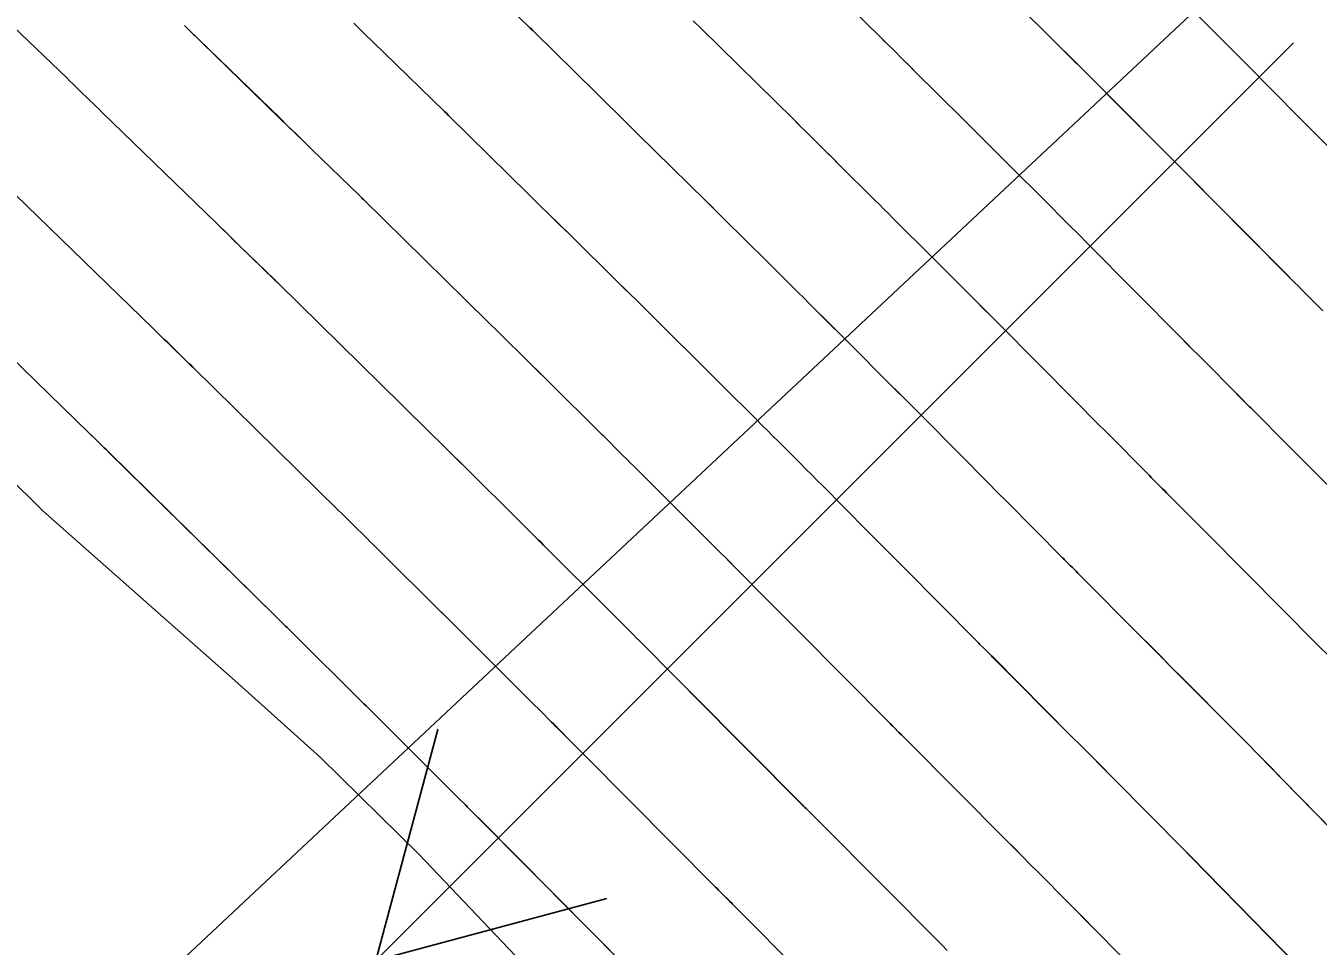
# Model space of a CAD drawing. Extents: x 954385 to 988206, y 1868364 to 1924553.
# Drawn here: x 955825.33 to 955857.75, y 1922846.26 to 1922869.35 of the extents above; entities that cross this region are included whole.
import ezdxf

# ---------------------------------------------------------------- set-up
doc = ezdxf.new("R2010")
doc.units = 0
for name, color, linetype in [('1', 7, 'Continuous'), ('Ex_Major Contours', 7, 'Continuous'), ('Ex_Minor Contours', 7, 'Continuous'), ('Perimeter', 7, 'Continuous'), ('Slopes', 7, 'Continuous')]:
    doc.layers.add(name, color=color, linetype=linetype)

msp = doc.modelspace()

# ---------------------------------------------------------------- linework, layer by layer
at = {"layer": '1'}
for points in [[(955839.219, 1922844.334), (955835.189, 1922848.571), (955832.722, 1922850.999), (955830.582, 1922852.915), (955825.835, 1922857.116), (955825.748, 1922857.192), (955821.335, 1922861.558), (955818.949, 1922863.547), (955816.452, 1922865.611), (955811.889, 1922869.627), (955811.723, 1922869.813), (955806.664, 1922873.666), (955804.473, 1922875.321), (955801.729, 1922877.638), (955797.296, 1922881.885), (955790.332, 1922889.072), (955783.384, 1922896.277), (955776.426, 1922903.471)], [(955842.424, 1922881.717), (955846.503, 1922877.749), (955846.579, 1922877.674), (955846.608, 1922877.646), (955846.881, 1922877.377), (955846.978, 1922877.282), (955847.076, 1922877.186), (955851.176, 1922873.149), (955851.219, 1922873.107), (955851.262, 1922873.064), (955851.39, 1922872.937), (955851.432, 1922872.895), (955853.257, 1922871.083), (955853.308, 1922871.033), (955853.358, 1922870.982), (955853.485, 1922870.856), (955853.56, 1922870.78), (955855.244, 1922869.098), (955855.533, 1922868.809), (955855.822, 1922868.52), (955856.11, 1922868.231), (955856.398, 1922867.941), (955859.651, 1922864.662)], [(955859.94, 1922855.866), (955857.578, 1922858.242), (955857.427, 1922858.394), (955857.275, 1922858.547), (955857.124, 1922858.699), (955856.972, 1922858.851), (955856.127, 1922859.701), (955856.095, 1922859.733), (955856.063, 1922859.765), (955856.032, 1922859.796), (955856, 1922859.828), (955855.809, 1922860.019), (955855.729, 1922860.099), (955855.694, 1922860.134), (955854.88, 1922860.953), (955854.741, 1922861.094), (955854.601, 1922861.234), (955854.462, 1922861.375), (955854.322, 1922861.515), (955851.964, 1922863.891), (955851.737, 1922864.121), (955851.509, 1922864.35), (955851.28, 1922864.578), (955851.052, 1922864.807), (955849.848, 1922866.01), (955849.764, 1922866.093), (955849.68, 1922866.177), (955849.596, 1922866.261), (955849.512, 1922866.345), (955849.176, 1922866.68), (955849.092, 1922866.764), (955849.008, 1922866.848), (955848.924, 1922866.932), (955848.84, 1922867.015), (955847.63, 1922868.216), (955847.56, 1922868.286), (955847.49, 1922868.355), (955847.42, 1922868.424), (955847.35, 1922868.494), (955847.07, 1922868.772), (955847, 1922868.841), (955846.93, 1922868.91), (955846.86, 1922868.98), (955846.79, 1922869.049), (955843.882, 1922871.911)], [(955836.031, 1922871.198), (955837.968, 1922869.313), (955838.025, 1922869.257), (955838.073, 1922869.211), (955839.638, 1922867.671), (955839.901, 1922867.413), (955840.164, 1922867.154), (955840.426, 1922866.896), (955840.689, 1922866.637), (955842.404, 1922864.949), (955842.523, 1922864.832), (955842.642, 1922864.714), (955842.76, 1922864.597), (955842.879, 1922864.479), (955843.354, 1922864.008), (955843.472, 1922863.89), (955843.591, 1922863.772), (955843.71, 1922863.655), (955843.828, 1922863.537), (955844.429, 1922862.941), (955844.568, 1922862.802), (955844.708, 1922862.663), (955844.847, 1922862.524), (955844.987, 1922862.385), (955845.564, 1922861.809), (955845.707, 1922861.666), (955845.85, 1922861.524), (955845.993, 1922861.381), (955846.135, 1922861.239), (955846.859, 1922860.516), (955847.027, 1922860.347), (955847.195, 1922860.179), (955847.363, 1922860.011), (955847.531, 1922859.842), (955848.993, 1922858.368), (955849.232, 1922858.128), (955849.47, 1922857.887), (955849.709, 1922857.647), (955849.948, 1922857.406), (955851.342, 1922856.003), (955851.381, 1922855.964), (955851.42, 1922855.925), (955851.538, 1922855.807), (955851.577, 1922855.768), (955851.678, 1922855.667), (955851.725, 1922855.62), (955851.772, 1922855.573), (955853.282, 1922854.055), (955853.542, 1922853.794), (955853.801, 1922853.534), (955854.06, 1922853.273), (955854.32, 1922853.012), (955855.644, 1922851.679), (955855.951, 1922851.37), (955856.257, 1922851.06), (955856.563, 1922850.749), (955856.868, 1922850.438), (955860.727, 1922846.493)], [(955857.871, 1922862.199), (955857.346, 1922862.727), (955857.256, 1922862.817), (955857.166, 1922862.908), (955857.077, 1922862.998), (955856.987, 1922863.089), (955854.181, 1922865.916), (955853.923, 1922866.176), (955853.665, 1922866.435), (955853.407, 1922866.694), (955853.148, 1922866.953), (955851.704, 1922868.395), (955851.595, 1922868.504), (955851.486, 1922868.613), (955851.267, 1922868.831), (955851.213, 1922868.886), (955851.158, 1922868.94), (955851.103, 1922868.995), (955851.048, 1922869.049), (955849.531, 1922870.556)], [(955825.007, 1922869.346), (955826.367, 1922868.036), (955826.44, 1922867.965), (955826.513, 1922867.895), (955826.586, 1922867.824), (955826.659, 1922867.754), (955826.951, 1922867.472), (955827.024, 1922867.402), (955827.097, 1922867.331), (955827.17, 1922867.261), (955827.243, 1922867.19), (955830.115, 1922864.399), (955830.262, 1922864.256), (955830.408, 1922864.113), (955830.555, 1922863.97), (955830.702, 1922863.828), (955831.568, 1922862.986), (955831.598, 1922862.956), (955831.671, 1922862.884), (955834.763, 1922859.843), (955834.908, 1922859.701), (955835.053, 1922859.559), (955835.197, 1922859.416), (955835.342, 1922859.274), (955835.92, 1922858.705), (955836.064, 1922858.562), (955836.209, 1922858.42), (955836.353, 1922858.277), (955836.497, 1922858.134), (955837.613, 1922857.027), (955837.742, 1922856.899), (955837.871, 1922856.771), (955838.129, 1922856.515), (955838.194, 1922856.451), (955838.258, 1922856.386), (955838.322, 1922856.322), (955838.387, 1922856.258), (955839.95, 1922854.698), (955840.027, 1922854.621), (955840.105, 1922854.543), (955840.182, 1922854.466), (955840.26, 1922854.388), (955840.57, 1922854.079), (955840.648, 1922854.001), (955840.725, 1922853.923), (955840.803, 1922853.846), (955840.88, 1922853.768), (955841.512, 1922853.131), (955841.643, 1922852.999), (955841.774, 1922852.867), (955841.905, 1922852.735), (955842.037, 1922852.602), (955844.813, 1922849.807), (955844.845, 1922849.775), (955844.876, 1922849.744), (955844.908, 1922849.712), (955844.94, 1922849.68), (955845.131, 1922849.489), (955845.207, 1922849.413), (955845.24, 1922849.38), (955848.308, 1922846.297), (955848.449, 1922846.155)], [(955829.316, 1922869.358), (955829.416, 1922869.261), (955831.71, 1922867.032), (955831.91, 1922866.837), (955832.111, 1922866.642), (955832.311, 1922866.447), (955832.512, 1922866.252), (955833.701, 1922865.095), (955833.728, 1922865.069), (955833.802, 1922864.997), (955833.805, 1922864.993), (955836.357, 1922862.483), (955836.557, 1922862.287), (955836.756, 1922862.09), (955836.956, 1922861.894), (955837.155, 1922861.697), (955838.017, 1922860.849), (955838.185, 1922860.684), (955838.353, 1922860.518), (955838.52, 1922860.352), (955838.688, 1922860.186), (955839.513, 1922859.368), (955839.602, 1922859.279), (955839.692, 1922859.19), (955839.781, 1922859.101), (955839.871, 1922859.012), (955840.229, 1922858.657), (955840.319, 1922858.568), (955840.408, 1922858.479), (955840.497, 1922858.39), (955840.587, 1922858.301), (955841.804, 1922857.085), (955841.912, 1922856.978), (955842.02, 1922856.87), (955842.128, 1922856.763), (955842.235, 1922856.655), (955842.667, 1922856.224), (955842.774, 1922856.116), (955842.882, 1922856.009), (955842.989, 1922855.901), (955843.097, 1922855.793), (955843.975, 1922854.907), (955844.157, 1922854.724), (955844.34, 1922854.54), (955844.522, 1922854.357), (955844.704, 1922854.173), (955846.989, 1922851.873), (955847.017, 1922851.845), (955847.045, 1922851.817), (955847.072, 1922851.789), (955847.1, 1922851.762), (955847.251, 1922851.61), (955847.297, 1922851.565), (955847.372, 1922851.49), (955847.417, 1922851.444), (955849.934, 1922848.915), (955850.131, 1922848.718), (955850.327, 1922848.521), (955850.523, 1922848.323), (955850.719, 1922848.126), (955851.504, 1922847.336), (955851.7, 1922847.139), (955851.895, 1922846.941), (955852.09, 1922846.743), (955852.285, 1922846.544), (955858.431, 1922840.261)], [(955859.579, 1922843.377), (955854.576, 1922848.491), (955854.327, 1922848.746), (955854.076, 1922849), (955853.825, 1922849.254), (955853.574, 1922849.508), (955852.567, 1922850.521), (955852.316, 1922850.774), (955852.064, 1922851.027), (955851.812, 1922851.28), (955851.56, 1922851.533), (955849.595, 1922853.508), (955849.556, 1922853.547), (955849.518, 1922853.586), (955849.402, 1922853.701), (955849.363, 1922853.74), (955849.26, 1922853.843), (955849.236, 1922853.867), (955849.213, 1922853.89), (955849.189, 1922853.914), (955849.166, 1922853.938), (955847.372, 1922855.744), (955847.138, 1922855.979), (955846.905, 1922856.214), (955846.672, 1922856.449), (955846.438, 1922856.684), (955845.314, 1922857.817), (955845.176, 1922857.956), (955845.039, 1922858.094), (955844.901, 1922858.232), (955844.763, 1922858.37), (955844.211, 1922858.921), (955844.073, 1922859.059), (955843.935, 1922859.197), (955843.797, 1922859.335), (955843.659, 1922859.473), (955842.787, 1922860.343), (955842.672, 1922860.457), (955842.558, 1922860.571), (955842.443, 1922860.685), (955842.329, 1922860.799), (955841.871, 1922861.254), (955841.756, 1922861.368), (955841.641, 1922861.481), (955841.527, 1922861.595), (955841.412, 1922861.709), (955840.783, 1922862.333), (955840.64, 1922862.474), (955840.497, 1922862.616), (955840.354, 1922862.758), (955840.21, 1922862.899), (955838.969, 1922864.121), (955838.715, 1922864.372), (955838.46, 1922864.622), (955838.205, 1922864.873), (955837.95, 1922865.124), (955835.939, 1922867.102), (955835.883, 1922867.157), (955835.835, 1922867.204), (955834.322, 1922868.676), (955834.067, 1922868.923), (955833.813, 1922869.17), (955833.559, 1922869.417)], [(955858.077, 1922853.485), (955857.714, 1922853.85), (955855.949, 1922855.627), (955855.744, 1922855.833), (955855.538, 1922856.04), (955855.333, 1922856.247), (955855.127, 1922856.453), (955853.95, 1922857.637), (955853.894, 1922857.692), (955853.839, 1922857.747), (955853.689, 1922857.898), (955853.642, 1922857.944), (955853.564, 1922858.022), (955853.534, 1922858.053), (955853.518, 1922858.068), (955852.414, 1922859.18), (955852.225, 1922859.37), (955852.036, 1922859.561), (955851.847, 1922859.751), (955851.658, 1922859.942), (955849.747, 1922861.867), (955849.55, 1922862.066), (955849.352, 1922862.264), (955849.154, 1922862.463), (955848.955, 1922862.661), (955847.992, 1922863.624), (955847.878, 1922863.737), (955847.765, 1922863.851), (955847.652, 1922863.964), (955847.538, 1922864.077), (955847.085, 1922864.529), (955846.971, 1922864.642), (955846.858, 1922864.756), (955846.744, 1922864.868), (955846.631, 1922864.981), (955845.729, 1922865.876), (955845.635, 1922865.97), (955845.541, 1922866.064), (955845.446, 1922866.157), (955845.352, 1922866.251), (955844.975, 1922866.625), (955844.88, 1922866.719), (955844.786, 1922866.812), (955844.691, 1922866.906), (955844.597, 1922866.999), (955842.286, 1922869.274), (955842.077, 1922869.48)], [(955825.07, 1922865.119), (955828.519, 1922861.766), (955828.613, 1922861.676), (955828.706, 1922861.585), (955828.799, 1922861.494), (955828.892, 1922861.404), (955829.434, 1922860.876), (955829.469, 1922860.843), (955829.538, 1922860.775), (955833.17, 1922857.203), (955833.259, 1922857.115), (955833.349, 1922857.027), (955833.438, 1922856.939), (955833.528, 1922856.851), (955833.886, 1922856.498), (955833.975, 1922856.41), (955834.064, 1922856.322), (955834.154, 1922856.234), (955834.243, 1922856.145), (955835.714, 1922854.686), (955835.793, 1922854.608), (955835.872, 1922854.529), (955836.029, 1922854.373), (955836.069, 1922854.333), (955836.108, 1922854.294), (955836.148, 1922854.255), (955836.187, 1922854.216), (955838.095, 1922852.311), (955838.19, 1922852.217), (955838.285, 1922852.122), (955838.474, 1922851.933), (955838.521, 1922851.886), (955838.569, 1922851.838), (955838.616, 1922851.791), (955838.663, 1922851.743), (955839.049, 1922851.354), (955839.129, 1922851.274), (955839.209, 1922851.193), (955839.289, 1922851.112), (955839.369, 1922851.032), (955842.637, 1922847.742), (955842.673, 1922847.706), (955842.708, 1922847.67), (955842.744, 1922847.634), (955842.78, 1922847.598), (955842.995, 1922847.383), (955843.049, 1922847.33), (955843.062, 1922847.316), (955846.682, 1922843.679)], [(955822.897, 1922863.047), (955826.924, 1922859.133), (955827.003, 1922859.056), (955827.083, 1922858.98), (955827.301, 1922858.767), (955827.339, 1922858.73), (955827.404, 1922858.667), (955831.576, 1922854.562), (955831.679, 1922854.461), (955831.851, 1922854.292), (955831.886, 1922854.258), (955831.92, 1922854.224), (955831.954, 1922854.19), (955831.989, 1922854.156), (955833.814, 1922852.345), (955833.872, 1922852.288), (955833.944, 1922852.216), (955833.987, 1922852.173), (955836.241, 1922849.924), (955836.309, 1922849.856), (955836.378, 1922849.787), (955836.412, 1922849.753), (955836.446, 1922849.719), (955836.615, 1922849.549), (955836.702, 1922849.461), (955840.461, 1922845.677)]]:
    msp.add_lwpolyline(points, dxfattribs=at)
at = {"layer": 'Ex_Major Contours'}
for points in [[(955858.076, 1922853.484), (955857.714, 1922853.85), (955855.949, 1922855.626), (955855.743, 1922855.833), (955855.538, 1922856.04), (955855.333, 1922856.246), (955855.127, 1922856.453), (955853.95, 1922857.637), (955853.923, 1922857.665), (955853.895, 1922857.692), (955853.867, 1922857.72), (955853.84, 1922857.748), (955853.704, 1922857.882), (955853.673, 1922857.913), (955853.642, 1922857.944), (955853.58, 1922858.006), (955853.548, 1922858.037), (955853.517, 1922858.068), (955852.414, 1922859.18), (955852.224, 1922859.37), (955852.035, 1922859.561), (955851.846, 1922859.752), (955851.657, 1922859.942), (955849.748, 1922861.867), (955849.55, 1922862.066), (955849.352, 1922862.265), (955849.154, 1922862.463), (955848.956, 1922862.662), (955847.992, 1922863.624), (955847.878, 1922863.738), (955847.765, 1922863.851), (955847.652, 1922863.964), (955847.538, 1922864.077), (955847.085, 1922864.53), (955846.971, 1922864.643), (955846.858, 1922864.756), (955846.744, 1922864.869), (955846.631, 1922864.981), (955845.729, 1922865.876), (955845.54, 1922866.063), (955845.352, 1922866.251), (955844.974, 1922866.625), (955844.88, 1922866.719), (955844.786, 1922866.812), (955844.691, 1922866.905), (955844.596, 1922866.999), (955842.286, 1922869.274), (955842.077, 1922869.48)], [(955825.07, 1922865.119), (955828.519, 1922861.765), (955828.705, 1922861.584), (955828.892, 1922861.403), (955829.434, 1922860.876), (955829.468, 1922860.842), (955829.52, 1922860.792), (955829.537, 1922860.775), (955833.17, 1922857.203), (955833.259, 1922857.115), (955833.349, 1922857.027), (955833.438, 1922856.939), (955833.528, 1922856.851), (955833.885, 1922856.498), (955833.975, 1922856.41), (955834.064, 1922856.322), (955834.153, 1922856.234), (955834.243, 1922856.145), (955835.714, 1922854.686), (955835.871, 1922854.529), (955836.029, 1922854.373), (955836.069, 1922854.333), (955836.108, 1922854.294), (955836.148, 1922854.255), (955836.187, 1922854.216), (955838.095, 1922852.312), (955838.19, 1922852.217), (955838.285, 1922852.122), (955838.474, 1922851.933), (955838.521, 1922851.886), (955838.569, 1922851.839), (955838.616, 1922851.791), (955838.663, 1922851.744), (955839.049, 1922851.355), (955839.129, 1922851.274), (955839.209, 1922851.193), (955839.289, 1922851.113), (955839.369, 1922851.032), (955842.636, 1922847.742), (955842.672, 1922847.706), (955842.708, 1922847.67), (955842.744, 1922847.634), (955842.78, 1922847.599), (955842.983, 1922847.397), (955843.01, 1922847.371), (955843.05, 1922847.33), (955843.064, 1922847.317), (955846.681, 1922843.677)]]:
    msp.add_lwpolyline(points, dxfattribs=at)
at = {"layer": 'Ex_Minor Contours'}
for points in [[(955859.939, 1922855.865), (955857.578, 1922858.242), (955857.427, 1922858.394), (955857.275, 1922858.546), (955857.124, 1922858.699), (955856.972, 1922858.851), (955856.127, 1922859.701), (955856.096, 1922859.733), (955856.064, 1922859.765), (955856.032, 1922859.797), (955856, 1922859.828), (955855.832, 1922859.997), (955855.797, 1922860.031), (955855.74, 1922860.088), (955855.717, 1922860.111), (955855.694, 1922860.134), (955854.88, 1922860.954), (955854.74, 1922861.094), (955854.601, 1922861.234), (955854.461, 1922861.375), (955854.322, 1922861.516), (955851.965, 1922863.892), (955851.737, 1922864.121), (955851.509, 1922864.35), (955851.281, 1922864.579), (955851.052, 1922864.807), (955849.848, 1922866.01), (955849.764, 1922866.094), (955849.68, 1922866.177), (955849.596, 1922866.261), (955849.512, 1922866.345), (955849.176, 1922866.68), (955849.092, 1922866.764), (955849.008, 1922866.848), (955848.924, 1922866.932), (955848.84, 1922867.015), (955847.63, 1922868.216), (955847.49, 1922868.355), (955847.35, 1922868.493), (955847.07, 1922868.771), (955847, 1922868.841), (955846.93, 1922868.91), (955846.86, 1922868.979), (955846.79, 1922869.049), (955843.882, 1922871.911)], [(955860.726, 1922846.492), (955856.867, 1922850.437), (955856.562, 1922850.748), (955856.257, 1922851.059), (955855.95, 1922851.369), (955855.644, 1922851.678), (955854.319, 1922853.011), (955854.06, 1922853.272), (955853.801, 1922853.533), (955853.541, 1922853.794), (955853.282, 1922854.055), (955851.773, 1922855.573), (955851.749, 1922855.596), (955851.726, 1922855.62), (955851.702, 1922855.643), (955851.679, 1922855.667), (955851.577, 1922855.768), (955851.538, 1922855.808), (955851.498, 1922855.847), (955851.42, 1922855.925), (955851.4, 1922855.944), (955851.38, 1922855.964), (955851.361, 1922855.984), (955851.341, 1922856.003), (955849.948, 1922857.407), (955849.709, 1922857.647), (955849.47, 1922857.887), (955849.231, 1922858.128), (955848.993, 1922858.369), (955847.531, 1922859.842), (955847.363, 1922860.011), (955847.196, 1922860.18), (955847.028, 1922860.348), (955846.859, 1922860.516), (955846.135, 1922861.239), (955845.993, 1922861.382), (955845.85, 1922861.524), (955845.707, 1922861.666), (955845.565, 1922861.809), (955844.987, 1922862.386), (955844.847, 1922862.524), (955844.708, 1922862.663), (955844.568, 1922862.802), (955844.429, 1922862.941), (955843.828, 1922863.537), (955843.71, 1922863.655), (955843.591, 1922863.772), (955843.472, 1922863.89), (955843.354, 1922864.008), (955842.879, 1922864.479), (955842.76, 1922864.596), (955842.641, 1922864.714), (955842.522, 1922864.831), (955842.403, 1922864.949), (955840.689, 1922866.637), (955840.426, 1922866.895), (955840.164, 1922867.154), (955839.901, 1922867.412), (955839.638, 1922867.671), (955838.073, 1922869.21), (955838.05, 1922869.233), (955838.021, 1922869.262), (955838.007, 1922869.276), (955837.968, 1922869.313), (955836.031, 1922871.197)], [(955849.531, 1922870.555), (955851.048, 1922869.049), (955851.103, 1922868.995), (955851.158, 1922868.94), (955851.213, 1922868.886), (955851.267, 1922868.831), (955851.54, 1922868.559), (955851.65, 1922868.45), (955851.704, 1922868.395), (955853.149, 1922866.953), (955853.407, 1922866.694), (955853.666, 1922866.435), (955853.924, 1922866.176), (955854.182, 1922865.916), (955856.986, 1922863.089), (955857.076, 1922862.998), (955857.166, 1922862.908), (955857.256, 1922862.817), (955857.346, 1922862.727), (955857.87, 1922862.199)], [(955859.651, 1922864.662), (955856.399, 1922867.941), (955856.111, 1922868.231), (955855.822, 1922868.521), (955855.534, 1922868.81), (955855.245, 1922869.099), (955853.561, 1922870.781)], [(955848.448, 1922846.154), (955848.308, 1922846.296), (955845.241, 1922849.381), (955845.208, 1922849.414), (955845.143, 1922849.479), (955845.11, 1922849.512), (955844.94, 1922849.68), (955844.908, 1922849.712), (955844.876, 1922849.744), (955844.844, 1922849.776), (955844.812, 1922849.807), (955842.036, 1922852.603), (955841.905, 1922852.735), (955841.774, 1922852.867), (955841.643, 1922852.999), (955841.512, 1922853.131), (955840.88, 1922853.768), (955840.803, 1922853.846), (955840.725, 1922853.924), (955840.648, 1922854.001), (955840.57, 1922854.079), (955840.26, 1922854.389), (955840.105, 1922854.544), (955839.95, 1922854.699), (955838.387, 1922856.258), (955838.322, 1922856.322), (955838.258, 1922856.387), (955838.194, 1922856.451), (955838.129, 1922856.515), (955837.807, 1922856.835), (955837.678, 1922856.963), (955837.613, 1922857.027), (955836.497, 1922858.134), (955836.353, 1922858.277), (955836.208, 1922858.42), (955836.064, 1922858.562), (955835.92, 1922858.705), (955835.342, 1922859.274), (955835.197, 1922859.416), (955835.053, 1922859.558), (955834.908, 1922859.701), (955834.763, 1922859.843), (955831.671, 1922862.884), (955831.644, 1922862.91), (955831.639, 1922862.916), (955831.575, 1922862.978), (955831.567, 1922862.985), (955830.702, 1922863.827), (955830.408, 1922864.113), (955830.114, 1922864.398), (955827.243, 1922867.19), (955827.17, 1922867.261), (955827.097, 1922867.331), (955827.024, 1922867.402), (955826.951, 1922867.472), (955826.659, 1922867.754), (955826.586, 1922867.824), (955826.513, 1922867.895), (955826.44, 1922867.965), (955826.367, 1922868.035), (955825.006, 1922869.345)], [(955858.43, 1922840.26), (955852.284, 1922846.543), (955852.089, 1922846.742), (955851.894, 1922846.94), (955851.699, 1922847.138), (955851.503, 1922847.335), (955850.718, 1922848.125), (955850.522, 1922848.322), (955850.326, 1922848.52), (955850.13, 1922848.717), (955849.934, 1922848.914), (955847.418, 1922851.445), (955847.388, 1922851.475), (955847.358, 1922851.505), (955847.282, 1922851.581), (955847.252, 1922851.611), (955847.237, 1922851.626), (955847.1, 1922851.762), (955847.072, 1922851.789), (955847.044, 1922851.817), (955847.016, 1922851.845), (955846.989, 1922851.873), (955844.704, 1922854.173), (955844.522, 1922854.357), (955844.339, 1922854.54), (955844.157, 1922854.724), (955843.975, 1922854.908), (955843.097, 1922855.793), (955842.99, 1922855.901), (955842.882, 1922856.009), (955842.774, 1922856.117), (955842.667, 1922856.225), (955842.236, 1922856.655), (955842.128, 1922856.763), (955842.02, 1922856.87), (955841.912, 1922856.978), (955841.804, 1922857.086), (955840.587, 1922858.301), (955840.497, 1922858.39), (955840.408, 1922858.479), (955840.319, 1922858.568), (955840.229, 1922858.657), (955839.871, 1922859.012), (955839.692, 1922859.19), (955839.513, 1922859.368), (955838.688, 1922860.186), (955838.52, 1922860.352), (955838.353, 1922860.518), (955838.185, 1922860.683), (955838.017, 1922860.849), (955837.155, 1922861.697), (955836.956, 1922861.894), (955836.756, 1922862.09), (955836.557, 1922862.287), (955836.357, 1922862.483), (955833.805, 1922864.992), (955833.79, 1922865.007), (955833.768, 1922865.029), (955833.761, 1922865.036), (955833.701, 1922865.094), (955832.511, 1922866.251), (955832.311, 1922866.446), (955832.11, 1922866.641), (955831.91, 1922866.836), (955831.709, 1922867.031), (955829.416, 1922869.261), (955829.316, 1922869.358)], [(955859.578, 1922843.376), (955854.576, 1922848.49), (955854.326, 1922848.745), (955854.075, 1922848.999), (955853.824, 1922849.253), (955853.573, 1922849.507), (955852.567, 1922850.52), (955852.315, 1922850.773), (955852.063, 1922851.026), (955851.812, 1922851.279), (955851.56, 1922851.533), (955849.596, 1922853.509), (955849.557, 1922853.547), (955849.518, 1922853.586), (955849.441, 1922853.663), (955849.402, 1922853.702), (955849.364, 1922853.74), (955849.26, 1922853.843), (955849.236, 1922853.867), (955849.212, 1922853.891), (955849.188, 1922853.914), (955849.165, 1922853.938), (955847.371, 1922855.744), (955847.138, 1922855.979), (955846.905, 1922856.214), (955846.671, 1922856.449), (955846.438, 1922856.684), (955845.314, 1922857.818), (955845.176, 1922857.956), (955845.039, 1922858.094), (955844.901, 1922858.232), (955844.763, 1922858.37), (955844.211, 1922858.922), (955844.073, 1922859.059), (955843.935, 1922859.197), (955843.797, 1922859.335), (955843.659, 1922859.473), (955842.787, 1922860.343), (955842.672, 1922860.457), (955842.558, 1922860.571), (955842.443, 1922860.685), (955842.329, 1922860.799), (955841.871, 1922861.254), (955841.756, 1922861.367), (955841.641, 1922861.481), (955841.527, 1922861.595), (955841.412, 1922861.709), (955840.783, 1922862.332), (955840.64, 1922862.474), (955840.497, 1922862.616), (955840.354, 1922862.757), (955840.21, 1922862.899), (955838.969, 1922864.121), (955838.715, 1922864.371), (955838.46, 1922864.622), (955838.205, 1922864.873), (955837.95, 1922865.123), (955835.939, 1922867.101), (955835.92, 1922867.12), (955835.897, 1922867.143), (955835.883, 1922867.157), (955835.835, 1922867.203), (955834.321, 1922868.675), (955834.067, 1922868.922), (955833.813, 1922869.17), (955833.559, 1922869.417)], [(955822.897, 1922863.047), (955826.924, 1922859.132), (955827.082, 1922858.979), (955827.31, 1922858.757), (955827.338, 1922858.729), (955827.397, 1922858.672), (955827.403, 1922858.666), (955831.576, 1922854.562), (955831.645, 1922854.495), (955831.714, 1922854.427), (955831.851, 1922854.292), (955831.886, 1922854.258), (955831.92, 1922854.224), (955831.954, 1922854.19), (955831.989, 1922854.156), (955833.814, 1922852.345), (955833.929, 1922852.231), (955833.973, 1922852.188), (955833.987, 1922852.173), (955836.241, 1922849.924), (955836.309, 1922849.856), (955836.378, 1922849.788), (955836.412, 1922849.753), (955836.446, 1922849.719), (955836.615, 1922849.549), (955836.701, 1922849.462), (955840.46, 1922845.677)]]:
    msp.add_lwpolyline(points, dxfattribs=at)
at = {"layer": 'Perimeter'}
msp.add_lwpolyline([(955839.219, 1922844.334), (955835.189, 1922848.571), (955832.722, 1922850.999), (955830.582, 1922852.915), (955825.835, 1922857.116), (955825.748, 1922857.192), (955821.335, 1922861.558), (955818.949, 1922863.547), (955816.452, 1922865.611), (955811.889, 1922869.627), (955811.723, 1922869.813), (955806.664, 1922873.666), (955804.473, 1922875.321), (955801.729, 1922877.638), (955797.296, 1922881.885), (955790.332, 1922889.072), (955783.384, 1922896.277), (955776.426, 1922903.471)], dxfattribs=at)
at = {"layer": 'Slopes'}
for points in [[(955907.131, 1922918.928), (955752.999, 1922774.431), (955754.738, 1922780.174), (955752.999, 1922774.431), (955758.842, 1922775.796)], [(955857.131, 1922868.928), (955834.112, 1922845.906), (955835.665, 1922851.701), (955834.112, 1922845.906), (955839.908, 1922847.459)]]:
    msp.add_lwpolyline(points, dxfattribs=at)

doc.saveas('drawing.dxf')
